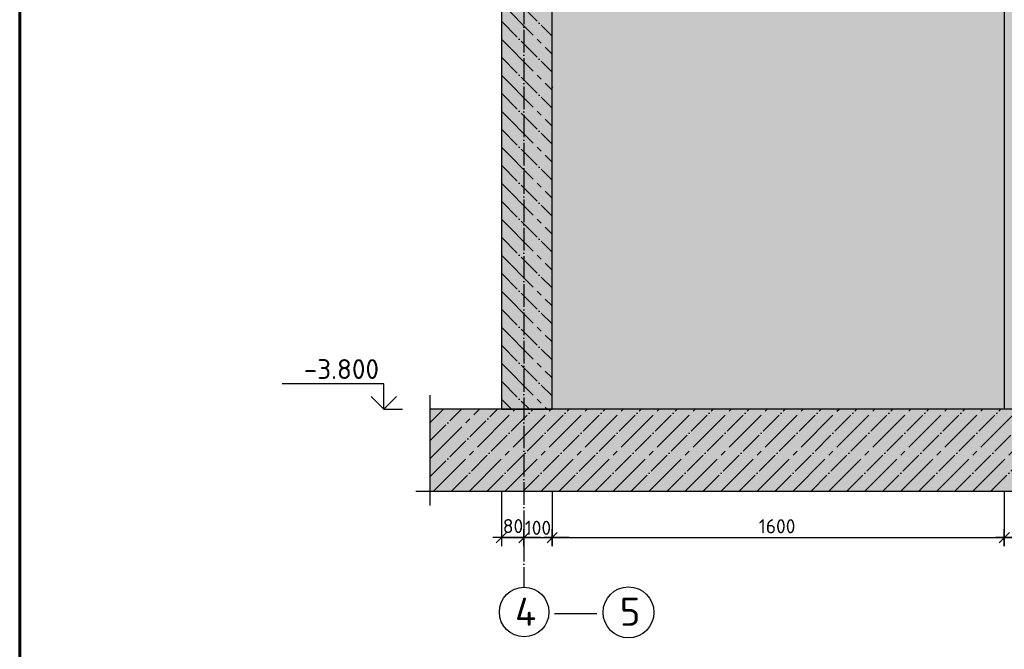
# Model space of a CAD drawing. Header units: millimetres. Extents: x 40580 to 559114, y -343730 to 81020.
# Tile 564 of 656: x 417520 to 434942, y -59845 to -48708. Entities that reach past the tile are written whole.
import ezdxf

# ---------------------------------------------------------------- set-up
doc = ezdxf.new("R2010")
doc.units = ezdxf.units.MM
doc.linetypes.add('______11', pattern=[500, 400, -50, 0, -50])
doc.linetypes.add('______5', pattern=[1100, 800, -100, 100, -100])
for name, color, linetype in [('____________', 7, 'Continuous'), ('________________', 7, 'Continuous'), ('___________________', 253, '______5'), ('______________________', 7, 'Continuous'), ('_______________________', 7, 'Continuous'), ('_______________________1', 7, 'Continuous'), ('Тонкие', 7, 'Continuous'), ('ФВ-2', 7, 'Continuous')]:
    doc.layers.add(name, color=color, linetype=linetype)
doc.layers.add('Standard', color=7, linetype='Continuous', lineweight=25)
doc.styles.add('ISOCPEUR', font='isocpeur.ttf')
doc.linetypes.add('ГОСТ 2.303 8', pattern='A,40,[2,GOST 2.303-68.shx,S=1,R=0,X=0,Y=0],-8', length=48)

# ---------------------------------------------------------------- blocks, each defined once
blk = doc.blocks.new('ALL_ML_STRICH')
at = {"color": 0, "linetype": 'ByBlock', "lineweight": -2}
for p, q in [((-1, 0), (0.5, 0)), ((-0.3, -0.3), (0.3, 0.3)), ((0, -0.5), (0, 0.5))]:
    blk.add_line(p, q, dxfattribs=at)
blk = doc.blocks.new('Из_буфера8386')
at = {"linetype": 'Continuous', "lineweight": 60, "ltscale": 100}
blk.add_lwpolyline([(2062, 58900), (2062, 500), (41562, 500), (41562, 58900), (2062, 58900)], dxfattribs=at)

msp = doc.modelspace()

# ---------------------------------------------------------------- hatches: boundary and pattern name
at = {"layer": '___________________', "linetype": 'Continuous'}
msp.add_hatch(color=7, dxfattribs=at).paths.add_polyline_path([(426942.4, -49891.9), (426946.1, -49888.1), (426959.6, -49901.6), (426946.1, -49915.1), (426942.4, -49911.3)], flags=16)
at = {"layer": 'Standard', "linetype": 'Continuous'}
for points in [[(426042.4, -55599.7), (426942.4, -55599.7), (426942.4, -39387.1), (426042.4, -39387.1)], [(434942.4, -55599.7), (435842.4, -55599.7), (435842.4, -39387.1), (434942.4, -39387.1)], [(450827.2, -55599.7), (424777.2, -55599.7), (424777.2, -57049.7), (450827.2, -57049.7)]]:
    msp.add_hatch(color=9, dxfattribs=at).paths.add_polyline_path(points)
at = {"layer": 'ФВ-2'}
h = msp.add_hatch(dxfattribs=at)
h.set_pattern_fill('AR-CONC', color=256, scale=5)
h.set_pattern_definition([(50, (91404.84, 68891.65), (910.9233, -79.6954), [95.25, -1047.75]), (355, (91404.8, 68891.65), (-176.217, 955.2842), [76.2, -838.203]), (100.45144, (91480.75, 68885), (734.7062, 875.5888), [80.95, -890.4512]), (46.1842, (91404.8, 69145.7), (1355.3952, -210.2116), [142.875, -1571.625]), (96.63556, (91517.8, 69128.1), (1187.0207, 1237.1306), [121.425, -1335.678]), (351.18415, (91404.8, 69145.7), (1187.0207, 1237.1306), [114.3, -1257.2987]), (21, (91531.84, 69082.15), (758.072, -511.326), [95.25, -1047.75]), (326, (91531.8, 69082.15), (309.0101, 920.9398), [76.2, -838.2]), (71.45144, (91595, 69039.5), (1067.082, 409.6138), [80.95, -890.4497]), (37.5, (91404.84, 68891.65), (15.44302, 422.7752), [0, -828.04, 0, -850.9, 0, -841.375]), (7.5, (91404.84, 68891.65), (334.0983, 500.9029), [0, -485.14, 0, -808.99, 0, -320.675]), (327.5, (91121.63, 68891.65), (677.95298, -28.64372), [0, -317.5, 0, -990.6, 0, -1314.45]), (317.5, (90994.63, 68891.65), (740.6459, 127.1325), [0, -412.75, 0, -657.86, 0, -933.45])])
h.paths.add_polyline_path([(434942.4, -55599.7), (426942.4, -55599.7), (426942.4, -46099.7), (434942.4, -46099.7)])
h.paths.add_polyline_path([(449142.4, -52425.4), (449142.4, -52743.6), (449142.4, -53061.8), (449142.4, -53380), (449142.4, -53698.2), (449142.4, -54016.4), (449142.4, -54334.6), (449142.4, -54652.8), (449142.4, -54971), (449142.4, -55289.2), (449142.4, -55599.7), (448881.9, -55599.7), (448563.7, -55599.7), (448245.5, -55599.7), (447927.3, -55599.7), (447609.1, -55599.7), (447290.9, -55599.7), (446972.7, -55599.7), (446654.5, -55599.7), (446336.3, -55599.7), (446018.1, -55599.7), (445699.9, -55599.7), (445381.7, -55599.7), (445063.5, -55599.7), (444745.4, -55599.7), (444427.2, -55599.7), (444109, -55599.7), (443790.8, -55599.7), (443472.6, -55599.7), (443154.4, -55599.7), (442836.2, -55599.7), (442518, -55599.7), (442199.8, -55599.7), (441881.6, -55599.7), (441563.4, -55599.7), (441245.2, -55599.7), (440927, -55599.7), (440608.8, -55599.7), (440290.6, -55599.7), (439972.4, -55599.7), (439654.2, -55599.7), (439336, -55599.7), (439017.8, -55599.7), (438699.6, -55599.7), (438381.4, -55599.7), (438063.2, -55599.7), (437745, -55599.7), (437426.8, -55599.7), (437108.6, -55599.7), (436790.4, -55599.7), (436472.2, -55599.7), (436154, -55599.7), (435842.4, -55599.7), (435842.4, -55353.5), (435842.4, -55035.3), (435842.4, -54717.1), (435842.4, -54398.9), (435842.4, -54080.7), (435842.4, -53762.5), (435842.4, -53444.3), (435842.4, -53126.1), (435842.4, -52807.9), (435842.4, -52489.7), (435842.4, -52171.5), (435842.4, -51853.3), (435842.4, -51535.1), (435842.4, -51216.9), (435842.4, -50898.7), (435842.4, -50580.5), (435842.4, -50262.3), (435842.4, -49944.1), (435842.4, -49625.9), (435842.4, -49307.7), (435842.4, -48989.5), (435842.4, -48671.3), (435842.4, -48353.1), (435842.4, -48099.7), (436108.4, -48099.7), (436426.6, -48099.7), (436744.8, -48099.7), (437063, -48099.7), (437381.2, -48099.7), (437699.4, -48099.7), (438017.6, -48099.7), (438335.8, -48099.7), (438654, -48099.7), (438972.2, -48099.7), (439290.4, -48099.7), (439608.6, -48099.7), (439926.8, -48099.7), (440245, -48099.7), (440563.2, -48099.7), (440881.4, -48099.7), (441199.6, -48099.7), (441517.8, -48099.7), (441836, -48099.7), (442154.2, -48099.7), (442472.4, -48099.7), (442790.6, -48099.7), (443108.8, -48099.7), (443427, -48099.7), (443745.2, -48099.7), (444063.4, -48099.7), (444381.6, -48099.7), (444699.8, -48099.7), (445018, -48099.7), (445336.2, -48099.7), (445654.4, -48099.7), (445972.6, -48099.7), (446290.8, -48099.7), (446609, -48099.7), (446927.2, -48099.7), (447245.4, -48099.7), (447563.6, -48099.7), (447881.7, -48099.7), (448199.9, -48099.7), (448518.1, -48099.7), (448836.3, -48099.7), (449142.4, -48099.7), (449142.4, -48288.8), (449142.4, -48607), (449142.4, -48925.2), (449142.4, -49243.4), (449142.4, -49561.6), (449142.4, -49879.8), (449142.4, -50198), (449142.4, -50516.2), (449142.4, -50834.4), (449142.4, -51152.6), (449142.4, -51470.8), (449142.4, -51789), (449142.4, -52107.2)])
h.paths.add_polyline_path([(426942.4, -43907.9), (426942.4, -43611.7), (426949.6, -43599.7), (431092, -43599.7), (432848.4, -43599.7), (433897.5, -43599.7), (433683.1, -44126.1), (429995.6, -44126.1), (429995.6, -43813.6), (429308.1, -43813.6), (429308.1, -44438.6), (429995.6, -44438.6), (429995.6, -44126.1), (433683.1, -44126.1), (434001.5, -43599.7), (434942.4, -43599.7), (434942.4, -43634.8), (434942.4, -43953), (434942.4, -44271.2), (434942.4, -44589.4), (434942.4, -44599.7), (434634.5, -44599.7), (434316.3, -44599.7), (433998.1, -44599.7), (433679.9, -44599.7), (433361.7, -44599.7), (433043.5, -44599.7), (432725.3, -44599.7), (432407.1, -44599.7), (432088.9, -44599.7), (431770.7, -44599.7), (431452.5, -44599.7), (431134.3, -44599.7), (430816.1, -44599.7), (430497.9, -44599.7), (430179.7, -44599.7), (429861.5, -44599.7), (429543.3, -44599.7), (429225.1, -44599.7), (428906.9, -44599.7), (428588.7, -44599.7), (428270.5, -44599.7), (427952.3, -44599.7), (427634.1, -44599.7), (427315.9, -44599.7), (426997.8, -44599.7), (426942.4, -44599.7), (426942.4, -44544.3), (426942.4, -44226.1)])

# ---------------------------------------------------------------- linework, layer by layer
at = {"layer": '____________', "color": 7, "linetype": 'Continuous'}
msp.add_line((426042.4, -55599.7), (426942.4, -55599.7), dxfattribs=at)
msp.add_line((426042.4, -55599.7), (426942.4, -55599.7), dxfattribs=at)
at = {"layer": '________________'}
for p, q in [((426942.4, -55599.7), (426042.4, -55599.7)), ((435842.4, -55599.7), (434942.4, -55599.7))]:
    msp.add_line(p, q, dxfattribs=at)
at = {"layer": '________________', "color": 7, "linetype": 'Continuous'}
msp.add_line((426942.4, -55599.7), (426042.4, -55599.7), dxfattribs=at)
at = {"layer": '___________________', "color": 253, "linetype": '______11'}
msp.add_line((426442.4, -44387.1), (426442.4, -58742.5), dxfattribs=at)
at = {"layer": '___________________', "color": 7, "linetype": 'Continuous'}
msp.add_circle((426446, -59185.7), 438.6, dxfattribs=at)
at = {"layer": '_______________________', "color": 7, "linetype": 'Continuous'}
for p, q in [((423964.7, -55149.7), (422164.7, -55149.7)), ((423964.7, -55599.7), (423964.7, -55149.7)), ((423964.7, -55599.7), (423739.7, -55374.7)), ((423964.7, -55599.7), (424189.7, -55374.7)), ((423964.7, -55599.7), (423964.7, -55599.7)), ((423964.7, -55599.7), (423964.7, -55599.7)), ((423964.7, -55599.7), (423964.7, -55599.7)), ((423964.7, -55599.7), (423964.7, -55599.7))]:
    msp.add_line(p, q, dxfattribs=at)
msp.add_lwpolyline([(423964.7, -55599.7), (424264.7, -55599.7), (424264.7, -55599.7), (424295.3, -55599.7)], dxfattribs=at)
at = {"layer": '_______________________1', "color": 253, "linetype": 'Continuous'}
for p, q in [((426042.4, -57049.7), (426042.4, -57868.8)), ((426942.4, -57049.7), (426942.4, -57868.8)), ((426942.4, -57049.7), (426942.4, -57868.8)), ((434942.4, -57049.7), (434942.4, -57868.8)), ((434942.4, -57049.7), (434942.4, -57868.8)), ((426442.4, -57868.8), (426442.4, -57868.8)), ((426442.4, -57868.8), (426442.4, -57868.8))]:
    msp.add_line(p, q, dxfattribs=at)
at = {"layer": '_______________________1', "color": 7, "linetype": 'Continuous'}
for p, q in [((426042.4, -57868.8), (426442.4, -57868.8)), ((426442.4, -57868.8), (426942.4, -57868.8)), ((426942.4, -57868.8), (434942.4, -57868.8)), ((434942.4, -57868.8), (435842.4, -57868.8))]:
    msp.add_line(p, q, dxfattribs=at)
at = {"layer": 'Standard', "color": 7, "linetype": 'Continuous'}
for p, q in [((426042.4, -39387.1), (426042.4, -55599.7)), ((426042.4, -39387.1), (426042.4, -55599.7)), ((426942.4, -55599.7), (426942.4, -45599.7)), ((426942.4, -55599.7), (426942.4, -45599.7)), ((434942.4, -45599.7), (434942.4, -55599.7)), ((426042.4, -55599.7), (424777.2, -55599.7)), ((426042.4, -55599.7), (424777.2, -55599.7)), ((434942.4, -55599.7), (426942.4, -55599.7)), ((434942.4, -55599.7), (426942.4, -55599.7)), ((426982.4, -59209.4), (427732.4, -59209.4))]:
    msp.add_line(p, q, dxfattribs=at)
at = {"layer": 'Standard', "color": 253, "linetype": '______11'}
for p, q in [((426042.4, -48099.1), (426942.4, -48999.1)), ((426042.4, -48735.5), (426942.4, -49635.5)), ((426042.4, -49371.9), (426942.4, -50271.9)), ((426042.4, -50008.3), (426942.4, -50908.3)), ((426042.4, -50644.7), (426942.4, -51544.7)), ((426042.4, -51281.1), (426942.4, -52181.1)), ((426042.4, -51917.5), (426942.4, -52817.5)), ((426042.4, -52553.9), (426942.4, -53453.9)), ((426042.4, -53190.3), (426942.4, -54090.3)), ((426042.4, -53826.6), (426942.4, -54726.6)), ((426042.4, -54463), (426942.4, -55363)), ((426042.4, -55099.4), (426542.6, -55599.7)), ((424777.2, -56157.8), (425335.3, -55599.7)), ((424777.2, -56794.1), (425971.7, -55599.7)), ((425158.1, -57049.7), (426608.1, -55599.7)), ((425794.5, -57049.7), (427244.5, -55599.7)), ((426430.9, -57049.7), (427880.9, -55599.7)), ((427067.3, -57049.7), (428517.3, -55599.7)), ((427703.6, -57049.7), (429153.6, -55599.7)), ((428340, -57049.7), (429790, -55599.7)), ((428976.4, -57049.7), (430426.4, -55599.7)), ((429612.8, -57049.7), (431062.8, -55599.7)), ((430249.2, -57049.7), (431699.2, -55599.7)), ((430885.6, -57049.7), (432335.6, -55599.7)), ((431522, -57049.7), (432972, -55599.7)), ((432158.4, -57049.7), (433608.4, -55599.7)), ((432794.8, -57049.7), (434244.8, -55599.7)), ((433431.2, -57049.7), (434881.2, -55599.7)), ((434067.6, -57049.7), (435517.6, -55599.7)), ((434704, -57049.7), (436154, -55599.7))]:
    msp.add_line(p, q, dxfattribs=at)
at = {"layer": 'Standard', "color": 253, "linetype": '______5'}
for p, q in [((426042.4, -48417.3), (426942.4, -49317.3)), ((426042.4, -49053.7), (426942.4, -49953.7)), ((426042.4, -49690.1), (426942.4, -50590.1)), ((426042.4, -50326.5), (426942.4, -51226.5)), ((426042.4, -50962.9), (426942.4, -51862.9)), ((426042.4, -51599.3), (426942.4, -52499.3)), ((426042.4, -52235.7), (426942.4, -53135.7)), ((426042.4, -52872.1), (426942.4, -53772.1)), ((426042.4, -53508.5), (426942.4, -54408.5)), ((426042.4, -54144.8), (426942.4, -55044.8)), ((426042.4, -54781.2), (426860.8, -55599.7)), ((426042.4, -55417.6), (426224.4, -55599.7)), ((424777.2, -55839.6), (425017.1, -55599.7)), ((424777.2, -56475.9), (425653.5, -55599.7)), ((424839.9, -57049.7), (426289.9, -55599.7)), ((425476.3, -57049.7), (426926.3, -55599.7)), ((426112.7, -57049.7), (427562.7, -55599.7)), ((426749.1, -57049.7), (428199.1, -55599.7)), ((427385.4, -57049.7), (428835.4, -55599.7)), ((428021.8, -57049.7), (429471.8, -55599.7)), ((428658.2, -57049.7), (430108.2, -55599.7)), ((429294.6, -57049.7), (430744.6, -55599.7)), ((429931, -57049.7), (431381, -55599.7)), ((430567.4, -57049.7), (432017.4, -55599.7)), ((431203.8, -57049.7), (432653.8, -55599.7)), ((431840.2, -57049.7), (433290.2, -55599.7)), ((432476.6, -57049.7), (433926.6, -55599.7)), ((433113, -57049.7), (434563, -55599.7)), ((433749.4, -57049.7), (435199.4, -55599.7)), ((434385.8, -57049.7), (435835.8, -55599.7))]:
    msp.add_line(p, q, dxfattribs=at)
at = {"layer": 'Standard', "color": 7, "linetype": 'ГОСТ 2.303 8', "ltscale": 30}
for p, q in [((424777.2, -55349.7), (424777.2, -57299.7)), ((424777.2, -55349.7), (424777.2, -57299.7)), ((424527.2, -57049.7), (451077.2, -57049.7)), ((424527.2, -57049.7), (451077.2, -57049.7))]:
    msp.add_line(p, q, dxfattribs=at)
at = {"layer": 'Standard', "color": 7, "linetype": 'Continuous'}
msp.add_circle((428292.4, -59192.5), 450, dxfattribs=at)

# ---------------------------------------------------------------- block references
at = {"layer": '_______________________1', "color": 7, "linetype": 'Continuous', "xscale": 300, "yscale": 300, "zscale": 300, "rotation": 180}
for p in [(426042.4, -57868.8), (426442.4, -57868.8), (426942.4, -57868.8), (434942.4, -57868.8)]:
    msp.add_blockref('ALL_ML_STRICH', p, dxfattribs=at)
at = {"layer": '_______________________1', "color": 7, "linetype": 'Continuous', "xscale": 300, "yscale": 300, "zscale": 300}
for p in [(426442.4, -57868.8), (426942.4, -57868.8), (434942.4, -57868.8)]:
    msp.add_blockref('ALL_ML_STRICH', p, dxfattribs=at)
at = {"layer": 'Тонкие'}
msp.add_blockref('Из_буфера8386', (415458, -96794), dxfattribs=at)

# ---------------------------------------------------------------- texts
at = {"layer": '______________________', "color": 7, "style": 'ISOCPEUR'}
for s, height, p in [('-3.800', 350, (422546, -55063)), ('4', 500, (426284.6, -59429.8)), ('5', 500, (428139.8, -59429.8))]:
    msp.add_text(s, height=height, dxfattribs=at).set_placement(p)
at = {"layer": '_______________________1', "color": 7, "style": 'ISOCPEUR'}
for s, p in [('80', (426069.1, -57791.3)), ('100', (426455.5, -57820.8)), ('1600', (430597.4, -57793.8))]:
    msp.add_text(s, height=250, dxfattribs=at).set_placement(p)

doc.saveas('drawing.dxf')
